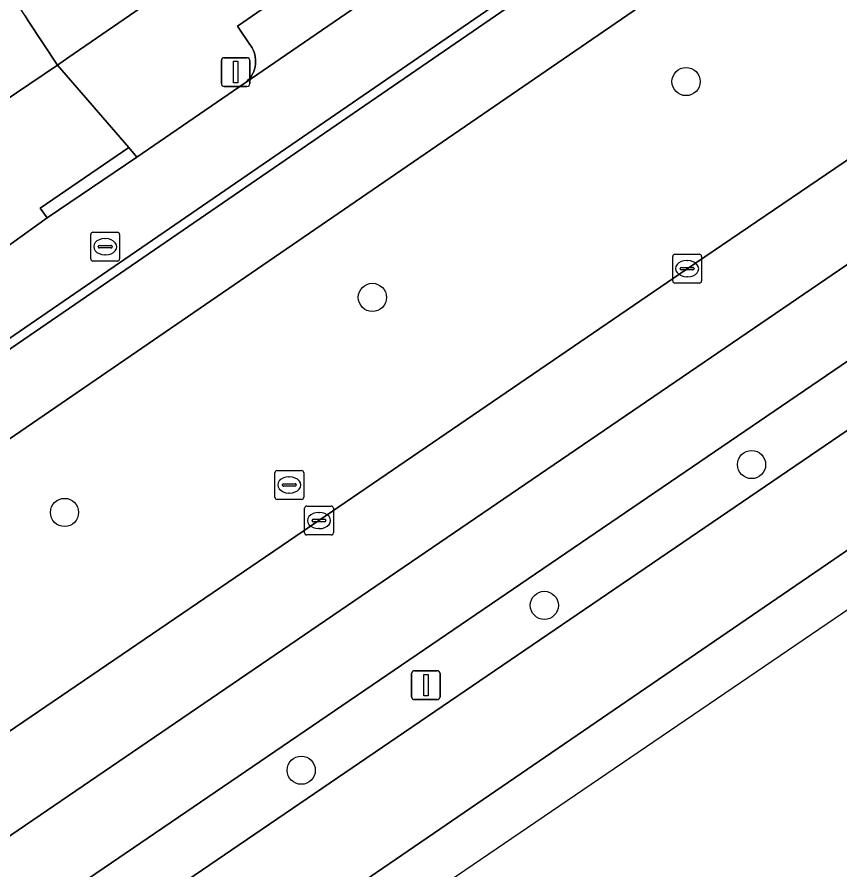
# Model space of a CAD drawing. Extents: x 157445 to 158888, y 383061 to 384688.
# Drawn here: x 158553.95 to 158582.53, y 383621.64 to 383651.25 of the extents above; entities that cross this region are included whole.
import ezdxf

# ---------------------------------------------------------------- set-up
doc = ezdxf.new("R2010")
doc.units = 0
for name, color, linetype in [('IMGEO_Berm_groen', 7, 'Continuous'), ('IMGEO_Boom', 7, 'Continuous'), ('IMGEO_Fietspad_gesloten', 7, 'Continuous'), ('IMGEO_Groenvoorziening', 7, 'Continuous'), ('IMGEO_Kolk', 7, 'Continuous'), ('IMGEO_Lichtmast', 7, 'Continuous'), ('IMGEO_OVBaan_gesloten', 7, 'Continuous'), ('IMGEO_Parkeervlak_open', 7, 'Continuous'), ('IMGEO_Rijbaan_lokaal_open', 7, 'Continuous'), ('IMGEO_Rijbaan_regionaal_gesloten', 7, 'Continuous'), ('IMGEO_Rioolput', 7, 'Continuous'), ('IMGEO_Verkeerseiland_open', 7, 'Continuous'), ('IMGEO_Voetpad_open', 7, 'Continuous')]:
    doc.layers.add(name, color=color, linetype=linetype)

msp = doc.modelspace()

# ---------------------------------------------------------------- linework, layer by layer
at = {"layer": 'IMGEO_Berm_groen'}
for points in [[(158529.635, 383610.058), (158533.912, 383612.972), (158549.163, 383623.387), (158564.436, 383633.769), (158577.223, 383642.513), (158594.161, 383654.025), (158610.268, 383664.997), (158625.531, 383675.407), (158640.814, 383685.819), (158656.102, 383696.222), (158659.587, 383698.599), (158660.833, 383699.452), (158662.926, 383700.885), (158661.61, 383702.847), (158659.173, 383704.25), (158658.02, 383703.436), (158647.99, 383696.349)], [(158534.043, 383603.699), (158614.863, 383658.766), (158650.87, 383683.315), (158649.601, 383684.834), (158542.718, 383612.011), (158532.907, 383605.325), (158500, 383582.902), (158421.837, 383529.639), (158421.008, 383529.093)], [(158618.032, 383680.773), (158597.382, 383666.576), (158524.995, 383616.939), (158509.882, 383606.575), (158500, 383599.794), (158400.504, 383531.525)]]:
    msp.add_lwpolyline(points, dxfattribs=at)
at = {"layer": 'IMGEO_Boom'}
for centre in [(158577.184, 383649.009), (158566.293, 383641.517), (158579.458, 383635.714), (158555.603, 383634.051), (158572.263, 383630.826), (158563.822, 383625.104)]:
    msp.add_circle(centre, 0.489, dxfattribs=at)
at = {"layer": 'IMGEO_Fietspad_gesloten'}
for points in [[(158679.399, 383721.322), (158677.463, 383720.002), (158677.446, 383719.989), (158673.107, 383717.176), (158672.871, 383716.996), (158659.434, 383707.528), (158646.351, 383698.32), (158645.771, 383697.923), (158642.101, 383695.683), (158635.984, 383692.252), (158632.559, 383690.485), (158625.975, 383687.642), (158625.07, 383687.28), (158622.291, 383686.109), (158619.533, 383684.885), (158594.652, 383667.82), (158523.57, 383619.052), (158500, 383602.881), (158449.207, 383568.025), (158400.089, 383534.274), (158395.677, 383531.318), (158383.866, 383523.103)], [(158352.76, 383494.678), (158355.478, 383496.613), (158357.259, 383497.791), (158360.429, 383500), (158372.248, 383509.263), (158374.404, 383511.146), (158380.556, 383516.939), (158382.666, 383518.924), (158382.786, 383519.037), (158385.186, 383520.921), (158400.504, 383531.525), (158500, 383599.794), (158509.882, 383606.575), (158524.995, 383616.939), (158597.382, 383666.576), (158618.032, 383680.773)]]:
    msp.add_lwpolyline(points, dxfattribs=at)
at = {"layer": 'IMGEO_Groenvoorziening'}
msp.add_lwpolyline([(158554.238, 383651.293), (158554.345, 383651.112), (158555.362, 383649.578), (158555.757, 383649.858), (158579.139, 383665.924)], dxfattribs=at)
at = {"layer": 'IMGEO_Kolk'}
for p, q in [((158576.721, 383642.088), (158576.721, 383642.94)), ((158576.796, 383643.014), (158577.648, 383643.014)), ((158577.722, 383642.94), (158577.722, 383642.088)), ((158577.209, 383642.794), (158577.234, 383642.794)), ((158576.98, 383642.508), (158576.98, 383642.52)), ((158577.418, 383642.471), (158577.02, 383642.471)), ((158577.023, 383642.557), (158577.421, 383642.557)), ((158577.464, 383642.52), (158577.464, 383642.508)), ((158577.648, 383642.014), (158576.796, 383642.014)), ((158577.232, 383642.234), (158577.207, 383642.234)), ((158563.939, 383633.344), (158563.939, 383634.196)), ((158564.014, 383634.27), (158564.866, 383634.27)), ((158564.427, 383634.05), (158564.452, 383634.05)), ((158564.94, 383634.196), (158564.94, 383633.344)), ((158564.198, 383633.764), (158564.198, 383633.776)), ((158564.636, 383633.727), (158564.238, 383633.727)), ((158564.241, 383633.813), (158564.639, 383633.813)), ((158564.682, 383633.776), (158564.682, 383633.764)), ((158564.45, 383633.49), (158564.425, 383633.49)), ((158564.866, 383633.27), (158564.014, 383633.27))]:
    msp.add_line(p, q, dxfattribs=at)
for points in [[(158576.721, 383642.088), (158576.721, 383642.94)], [(158576.796, 383643.014), (158577.648, 383643.014)], [(158577.722, 383642.94), (158577.722, 383642.088)], [(158577.648, 383642.014), (158576.796, 383642.014)], [(158563.939, 383633.344), (158563.939, 383634.196)], [(158564.014, 383634.27), (158564.866, 383634.27)], [(158564.94, 383634.196), (158564.94, 383633.344)], [(158564.866, 383633.27), (158564.014, 383633.27)]]:
    msp.add_lwpolyline(points, dxfattribs=at)
for centre, radius, start, end in [((158576.798, 383642.938), 0.0765, 91.552, 178.448), ((158576.798, 383642.938), 0.0765, 91.552, 178.448), ((158577.646, 383642.938), 0.0765, 1.552, 88.448), ((158577.646, 383642.938), 0.0765, 1.552, 88.448), ((158577.02, 383642.517), 0.0403, 85.8775, 175.7526), ((158577.017, 383642.507), 0.0366, 178.938, 274.7102), ((158577.421, 383642.514), 0.043, 264.8664, 352.4533), ((158577.425, 383642.519), 0.0386, 1.7309, 96.639), ((158576.798, 383642.09), 0.0765, 181.552, 268.448), ((158576.798, 383642.09), 0.0765, 181.552, 268.448), ((158577.646, 383642.09), 0.0765, 271.552, 358.448), ((158577.646, 383642.09), 0.0765, 271.552, 358.448), ((158564.016, 383634.194), 0.0765, 91.552, 178.448), ((158564.016, 383634.194), 0.0765, 91.552, 178.448), ((158564.864, 383634.194), 0.0765, 1.552, 88.448), ((158564.864, 383634.194), 0.0765, 1.552, 88.448), ((158564.238, 383633.773), 0.0403, 85.8775, 175.7526), ((158564.235, 383633.763), 0.0366, 178.938, 274.7102), ((158564.639, 383633.77), 0.043, 264.8664, 352.4533), ((158564.643, 383633.775), 0.0386, 1.7309, 96.639), ((158564.016, 383633.346), 0.0765, 181.552, 268.448), ((158564.016, 383633.346), 0.0765, 181.552, 268.448), ((158564.864, 383633.346), 0.0765, 271.552, 358.448), ((158564.864, 383633.346), 0.0765, 271.552, 358.448)]:
    msp.add_arc(centre, radius, start, end, dxfattribs=at)
for centre, major_axis, ratio, start_param, end_param in [((158577.208, 383642.514), (-0.387, 0.002), 0.722429, 4.712389, 7.853982), ((158577.233, 383642.514), (-0.39, 0.002), 0.717154, 1.570796, 4.712389), ((158564.426, 383633.77), (-0.387, 0.002), 0.722429, 4.712389, 7.853982), ((158564.451, 383633.77), (-0.39, 0.002), 0.717154, 1.570796, 4.712389)]:
    msp.add_ellipse(centre, major_axis=major_axis, ratio=ratio, start_param=start_param, end_param=end_param, dxfattribs=at)
at = {"layer": 'IMGEO_Lichtmast'}
for p, q in [((158561.048, 383648.938), (158561.048, 383649.738)), ((158561.048, 383649.738), (158561.048, 383648.938)), ((158561.148, 383649.838), (158561.938, 383649.838)), ((158561.938, 383649.838), (158561.148, 383649.838)), ((158562.038, 383649.738), (158562.038, 383648.938)), ((158562.038, 383648.938), (158562.038, 383649.738)), ((158561.938, 383648.838), (158561.148, 383648.838)), ((158561.148, 383648.838), (158561.938, 383648.838)), ((158567.655, 383627.656), (158567.655, 383628.456)), ((158567.655, 383628.456), (158567.655, 383627.656)), ((158567.755, 383628.556), (158568.545, 383628.556)), ((158568.545, 383628.556), (158567.755, 383628.556)), ((158568.645, 383628.456), (158568.645, 383627.656)), ((158568.645, 383627.656), (158568.645, 383628.456)), ((158568.545, 383627.556), (158567.755, 383627.556)), ((158567.755, 383627.556), (158568.545, 383627.556))]:
    msp.add_line(p, q, dxfattribs=at)
for points in [[(158561.468, 383649.713), (158561.618, 383649.713), (158561.618, 383648.963), (158561.468, 383648.963), (158561.468, 383649.713)], [(158568.075, 383628.431), (158568.225, 383628.431), (158568.225, 383627.681), (158568.075, 383627.681), (158568.075, 383628.431)]]:
    msp.add_lwpolyline(points, dxfattribs=at)
for centre, start, end in [((158561.148, 383649.738), 90, 180), ((158561.148, 383649.738), 90, 180), ((158561.938, 383649.738), 0, 90), ((158561.938, 383649.738), 360, 90), ((158561.148, 383648.938), 180, 270), ((158561.148, 383648.938), 180, 270), ((158561.938, 383648.938), 270, 0), ((158561.938, 383648.938), 270, 0), ((158567.755, 383628.456), 90, 180), ((158567.755, 383628.456), 90, 180), ((158568.545, 383628.456), 0, 90), ((158568.545, 383628.456), 360, 90), ((158567.755, 383627.656), 180, 270), ((158567.755, 383627.656), 180, 270), ((158568.545, 383627.656), 270, 0), ((158568.545, 383627.656), 270, 0)]:
    msp.add_arc(centre, 0.1, start, end, dxfattribs=at)
at = {"layer": 'IMGEO_OVBaan_gesloten'}
msp.add_lwpolyline([(158541.858, 383604.776), (158564.93, 383620.521), (158583.825, 383633.453), (158604.504, 383647.519), (158621.572, 383659.17), (158644.308, 383674.664), (158664, 383688.121), (158679.946, 383698.882), (158679.874, 383698.989), (158677.886, 383702.002), (158677.454, 383701.704), (158676.424, 383700.983), (158660.551, 383690.171), (158657.626, 383688.179), (158657.729, 383687.991), (158650.87, 383683.315), (158614.863, 383658.766), (158534.043, 383603.699), (158500, 383580.503), (158421.762, 383527.194)], dxfattribs=at)
msp.add_lwpolyline([(158365.354, 383481.561), (158416.544, 383517.531), (158540.809, 383602.111), (158637.817, 383668.138), (158680.904, 383697.465), (158679.946, 383698.882), (158664, 383688.121), (158644.308, 383674.664), (158621.572, 383659.17), (158604.504, 383647.519), (158583.825, 383633.453), (158564.93, 383620.521), (158541.858, 383604.776), (158522.166, 383591.424), (158504.867, 383579.604), (158484.965, 383566.084), (158464.958, 383552.48), (158446.358, 383539.779), (158428.975, 383527.938), (158408.443, 383513.852), (158386.987, 383498.925), (158364.353, 383482.998), (158364.367, 383482.977)], close=True, dxfattribs=at)
at = {"layer": 'IMGEO_Parkeervlak_open'}
msp.add_lwpolyline([(158576.288, 383661.051), (158561.609, 383650.928), (158562.041, 383650.292), (158562.069, 383650.253), (158562.115, 383650.181), (158562.154, 383650.106), (158562.185, 383650.027), (158562.21, 383649.946), (158562.227, 383649.863), (158562.237, 383649.779), (158562.239, 383649.694), (158562.234, 383649.609), (158562.221, 383649.525), (158562.201, 383649.443), (158562.173, 383649.362), (158562.139, 383649.285), (158562.097, 383649.211), (158562.049, 383649.141), (158561.995, 383649.075), (158561.936, 383649.015), (158561.871, 383648.96), (158572.332, 383656.144)], dxfattribs=at)
at = {"layer": 'IMGEO_Rijbaan_lokaal_open'}
for points in [[(158404.665, 383537.859), (158500, 383603.242), (158507.088, 383608.103), (158523.401, 383619.303), (158594.495, 383668.112)], [(158583.923, 383664.11), (158578.162, 383660.162), (158572.332, 383656.144), (158561.871, 383648.96), (158558.108, 383646.379), (158554.999, 383644.275), (158553.168, 383642.972), (158543.048, 383636.047), (158537.129, 383632.034), (158531.678, 383628.265), (158529.555, 383626.793), (158523.965, 383622.971), (158522.948, 383622.288), (158521.882, 383621.556), (158518.593, 383619.299), (158507.241, 383611.516), (158502.333, 383608.146), (158500, 383606.544), (158498.133, 383605.263), (158497.08, 383604.55), (158494.393, 383602.698), (158486.21, 383597.055), (158484.692, 383596.02), (158479.327, 383592.369)]]:
    msp.add_lwpolyline(points, dxfattribs=at)
at = {"layer": 'IMGEO_Rijbaan_regionaal_gesloten'}
for points in [[(158419.62, 383531.385), (158675.249, 383705.727), (158673.574, 383708.16), (158673.235, 383707.89), (158671.368, 383706.667), (158662.926, 383700.885), (158660.833, 383699.452), (158659.587, 383698.599), (158656.102, 383696.222), (158640.814, 383685.819), (158625.531, 383675.407), (158610.268, 383664.997), (158594.161, 383654.025), (158577.223, 383642.513), (158564.436, 383633.769), (158549.163, 383623.387), (158533.912, 383612.972), (158529.635, 383610.058), (158518.614, 383602.55), (158510.98, 383597.353), (158503.312, 383592.163), (158500, 383589.896), (158488.049, 383581.718), (158472.766, 383571.328)], [(158532.907, 383605.325), (158542.718, 383612.011), (158649.601, 383684.834), (158659.584, 383691.635), (158676.506, 383703.162), (158676.85, 383703.4), (158675.249, 383705.727), (158419.62, 383531.385), (158396.6, 383515.895), (158392.975, 383513.826), (158381.801, 383508.832), (158377.704, 383506.331), (158374.335, 383503.923), (158362.176, 383495.3), (158357.947, 383492.263), (158359.626, 383489.838), (158363.896, 383492.904), (158376.206, 383501.305), (158380.823, 383504.604), (158383.416, 383506.187), (158388.341, 383508.475), (158396.561, 383512.223), (158399.682, 383514.393), (158402.806, 383516.561)]]:
    msp.add_lwpolyline(points, dxfattribs=at)
at = {"layer": 'IMGEO_Rioolput'}
for p, q in [((158556.59, 383643.776), (158557.442, 383643.776)), ((158556.515, 383642.85), (158556.515, 383643.702)), ((158557.003, 383643.556), (158557.028, 383643.556)), ((158557.516, 383643.702), (158557.516, 383642.85)), ((158556.774, 383643.27), (158556.774, 383643.282)), ((158557.212, 383643.233), (158556.814, 383643.233)), ((158556.817, 383643.319), (158557.215, 383643.319)), ((158557.258, 383643.282), (158557.258, 383643.27)), ((158557.026, 383642.996), (158557.001, 383642.996)), ((158557.442, 383642.776), (158556.59, 383642.776)), ((158562.982, 383635.505), (158563.834, 383635.505)), ((158562.907, 383634.579), (158562.907, 383635.431)), ((158563.395, 383635.285), (158563.42, 383635.285)), ((158563.908, 383635.431), (158563.908, 383634.579)), ((158563.166, 383634.999), (158563.166, 383635.011)), ((158563.604, 383634.962), (158563.206, 383634.962)), ((158563.209, 383635.048), (158563.607, 383635.048)), ((158563.65, 383635.011), (158563.65, 383634.999)), ((158563.418, 383634.725), (158563.393, 383634.725)), ((158563.834, 383634.505), (158562.982, 383634.505))]:
    msp.add_line(p, q, dxfattribs=at)
for points in [[(158556.59, 383643.776), (158557.442, 383643.776)], [(158556.515, 383642.85), (158556.515, 383643.702)], [(158557.516, 383643.702), (158557.516, 383642.85)], [(158557.442, 383642.776), (158556.59, 383642.776)], [(158562.982, 383635.505), (158563.834, 383635.505)], [(158562.907, 383634.579), (158562.907, 383635.431)], [(158563.908, 383635.431), (158563.908, 383634.579)], [(158563.834, 383634.505), (158562.982, 383634.505)]]:
    msp.add_lwpolyline(points, dxfattribs=at)
for centre, radius, start, end in [((158556.592, 383643.7), 0.0765, 91.552, 178.448), ((158556.592, 383643.7), 0.0765, 91.552, 178.448), ((158557.44, 383643.7), 0.0765, 1.552, 88.448), ((158557.44, 383643.7), 0.0765, 1.552, 88.448), ((158556.814, 383643.279), 0.0403, 85.8775, 175.7526), ((158556.811, 383643.269), 0.0366, 178.938, 274.7102), ((158557.215, 383643.276), 0.043, 264.8664, 352.4533), ((158557.219, 383643.281), 0.0386, 1.7309, 96.639), ((158556.592, 383642.852), 0.0765, 181.552, 268.448), ((158556.592, 383642.852), 0.0765, 181.552, 268.448), ((158557.44, 383642.852), 0.0765, 271.552, 358.448), ((158557.44, 383642.852), 0.0765, 271.552, 358.448), ((158562.984, 383635.429), 0.0765, 91.552, 178.448), ((158562.984, 383635.429), 0.0765, 91.552, 178.448), ((158563.832, 383635.429), 0.0765, 1.552, 88.448), ((158563.832, 383635.429), 0.0765, 1.552, 88.448), ((158563.206, 383635.008), 0.0403, 85.8775, 175.7526), ((158563.203, 383634.998), 0.0366, 178.938, 274.7102), ((158563.607, 383635.005), 0.043, 264.8664, 352.4533), ((158563.611, 383635.01), 0.0386, 1.7309, 96.639), ((158562.984, 383634.581), 0.0765, 181.552, 268.448), ((158562.984, 383634.581), 0.0765, 181.552, 268.448), ((158563.832, 383634.581), 0.0765, 271.552, 358.448), ((158563.832, 383634.581), 0.0765, 271.552, 358.448)]:
    msp.add_arc(centre, radius, start, end, dxfattribs=at)
for centre, major_axis, ratio, start_param, end_param in [((158557.002, 383643.276), (-0.387, 0.002), 0.722429, 4.712389, 7.853982), ((158557.027, 383643.276), (-0.39, 0.002), 0.717154, 1.570796, 4.712389), ((158563.394, 383635.005), (-0.387, 0.002), 0.722429, 4.712389, 7.853982), ((158563.419, 383635.005), (-0.39, 0.002), 0.717154, 1.570796, 4.712389)]:
    msp.add_ellipse(centre, major_axis=major_axis, ratio=ratio, start_param=start_param, end_param=end_param, dxfattribs=at)
at = {"layer": 'IMGEO_Verkeerseiland_open'}
msp.add_lwpolyline([(158403.193, 383537.3), (158399.691, 383534.859), (158400.089, 383534.274), (158449.207, 383568.025), (158500, 383602.881), (158523.57, 383619.052), (158594.652, 383667.82), (158619.533, 383684.885), (158619.216, 383685.422), (158617.63, 383684.079), (158616.756, 383683.403), (158594.495, 383668.112), (158523.401, 383619.303), (158507.088, 383608.103), (158500, 383603.242), (158404.665, 383537.859)], dxfattribs=at)
at = {"layer": 'IMGEO_Voetpad_open'}
for points in [[(158579.139, 383665.924), (158555.757, 383649.858), (158555.362, 383649.578), (158557.839, 383646.72), (158558.108, 383646.379), (158561.871, 383648.96), (158561.936, 383649.015), (158561.995, 383649.075), (158562.049, 383649.141), (158562.097, 383649.211), (158562.139, 383649.285), (158562.173, 383649.362), (158562.201, 383649.443), (158562.221, 383649.525), (158562.234, 383649.609), (158562.239, 383649.694), (158562.237, 383649.779), (158562.227, 383649.863), (158562.21, 383649.946), (158562.185, 383650.027), (158562.154, 383650.106), (158562.115, 383650.181), (158562.069, 383650.253), (158562.041, 383650.292), (158561.609, 383650.928), (158576.288, 383661.051)], [(158553.168, 383642.972), (158554.999, 383644.275), (158554.753, 383644.611), (158557.839, 383646.72), (158555.362, 383649.578), (158552.969, 383647.97)]]:
    msp.add_lwpolyline(points, dxfattribs=at)
for points in [[(158555.362, 383649.578), (158554.345, 383651.112), (158554.238, 383651.293), (158553.143, 383652.946), (158553.063, 383652.893), (158550.778, 383651.38), (158552.969, 383647.97)], [(158558.108, 383646.379), (158557.839, 383646.72), (158554.753, 383644.611), (158554.999, 383644.275)]]:
    msp.add_lwpolyline(points, close=True, dxfattribs=at)

doc.saveas('drawing.dxf')
